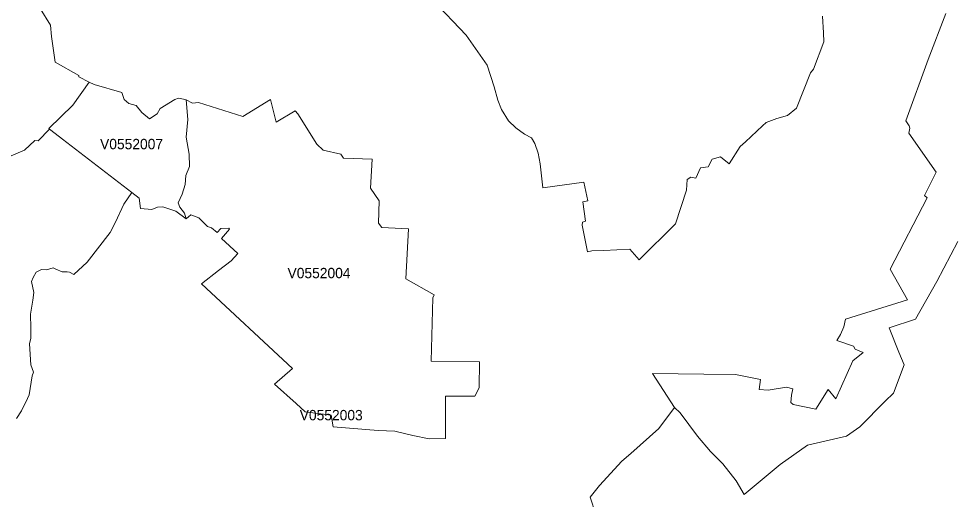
# Model space of a CAD drawing. Extents: x 369010 to 735936, y 6377141 to 6616555.
# Drawn here: x 482827 to 491852, y 6540480 to 6545132 of the extents above; entities that cross this region are included whole.
import ezdxf
from ezdxf.enums import TextEntityAlignment as Align

# ---------------------------------------------------------------- set-up
doc = ezdxf.new("R2010")
doc.units = 0
doc.header["$LTSCALE"] = 40
doc.layers.add('3', color=7, linetype='Continuous', lineweight=13)
doc.layers.add('4', color=7, linetype='Continuous')

msp = doc.modelspace()

# ---------------------------------------------------------------- linework, layer by layer
at = {"layer": '3'}
for points in [[(488297.05, 6543550.95), (487900.33, 6543494.35), (487873.52, 6543726.55), (487853.17, 6543829.83), (487820.4, 6543923.17), (487788.62, 6543978.12), (487720.93, 6544012.71), (487638.01, 6544075.27), (487566.51, 6544144.12), (487498.99, 6544251.37), (487464.56, 6544344.38), (487428.98, 6544470.99), (487360.13, 6544681.51), (487157.39, 6544970.65), (486832.17, 6545317.54)], [(486832.17, 6545317.54), (487157.39, 6544970.65), (487360.13, 6544681.51), (487428.98, 6544470.99), (487464.56, 6544344.38), (487498.99, 6544251.37), (487566.51, 6544144.12), (487638.01, 6544075.27), (487720.93, 6544012.71), (487788.62, 6543978.12), (487820.4, 6543923.17), (487853.17, 6543829.83), (487873.52, 6543726.55), (487900.33, 6543494.35), (488297.05, 6543550.95), (488332.8, 6543368.57), (488285.63, 6543358.31), (488312.6, 6543171.45), (488281.99, 6543163.84), (488280.83, 6543134.55), (488331.8, 6542875.53), (488373.84, 6542885.79), (488488.54, 6542888.28), (488742.09, 6542902.01), (488830.14, 6542797.41), (489183.82, 6543147.62), (489289.74, 6543473), (489293.88, 6543573.96), (489329.63, 6543596.96), (489380.6, 6543586.7), (489425.29, 6543688.82), (489499.1, 6543699.08), (489537.5, 6543773.06), (489619.09, 6543796.07), (489702.01, 6543725.89), (489808.59, 6543894.87), (489859.57, 6543939.56), (490024.08, 6544093.97), (490060.33, 6544125.58), (490162.28, 6544166.46), (490265.55, 6544194.6), (490352.28, 6544264.77), (490487.82, 6544606.37), (490518.44, 6544642.12), (490618.07, 6544908.09), (490615.59, 6544994.81), (490605.33, 6545154.36)], [(482983.71, 6543951.14), (483015.65, 6543949.82), (483126.7, 6544063.35), (483120.25, 6544068.48), (483349.97, 6544294.07), (483509.35, 6544518.66), (483408.39, 6544569.8), (483409.71, 6544581.22), (483179.5, 6544711.8), (483143.42, 6544959.56), (483135.8, 6545069.95), (483034.68, 6545231.32)], [(483034.68, 6545231.32), (483135.8, 6545069.95), (483143.42, 6544959.56), (483179.5, 6544711.8), (483409.71, 6544581.22), (483408.39, 6544569.8), (483509.35, 6544518.66), (483555.85, 6544494.33), (483823.64, 6544417.7), (483847.97, 6544349.01), (483891.33, 6544310.78), (483962.66, 6544291.58), (484020.09, 6544223.89), (484094.07, 6544162.66), (484168.05, 6544209.99), (484197.35, 6544262.29), (484337.86, 6544348.52), (484374.93, 6544362.59), (484422.1, 6544352.32), (484446.1, 6544345.87), (484510.15, 6544315.42), (484566.26, 6544321.71), (484996.9, 6544186.49), (485262.2, 6544349.84), (485318.31, 6544129.06), (485502.84, 6544241.11), (485527.17, 6544210.49), (485713.36, 6543917.05), (485774.27, 6543858.29), (485945.07, 6543819.9), (485970.56, 6543780.34), (486248.44, 6543772.23), (486230.56, 6543491.54), (486313.98, 6543370.22), (486309.01, 6543151.92), (486340.79, 6543111.21), (486599.64, 6543098.47), (486572.99, 6542614.2), (486847.23, 6542459.79), (486835.65, 6542429.17), (486819.26, 6541817.13), (487284.99, 6541811.01), (487282.51, 6541558.45), (487239.31, 6541478.68), (486956.13, 6541478.68), (486955.97, 6541068.89), (486800.39, 6541066.24), (486641.01, 6541098.18), (486468.06, 6541140.72), (486304.71, 6541147.17), (485868.94, 6541182.92), (485851.23, 6541295.3), (485598.67, 6541325.92), (485513.27, 6541407.35), (485302.58, 6541593.21), (485476.86, 6541744.97), (484597.21, 6542567.03), (484759.23, 6542693.48), (484883.03, 6542786.66)], [(488959.56, 6541697.64), (489456.07, 6541693.17), (489762.25, 6541689.2), (490005.54, 6541641.04), (489992.8, 6541544.05), (490078.2, 6541536.44), (490257.94, 6541565.73), (490319.17, 6541549.18), (490303.95, 6541487.95), (490298.49, 6541417.61), (490320.17, 6541398.41), (490539.79, 6541354.05), (490658.46, 6541541.74), (490733.76, 6541452.36), (490899.43, 6541821.11), (490997.74, 6541899.72), (490919.95, 6541932.82), (490903.57, 6541961.12), (490744.19, 6542018.55), (490779.77, 6542075.98), (490811.71, 6542148.64), (490826.94, 6542225.27), (491426.07, 6542411.79), (491258.91, 6542706.39), (491619.37, 6543397.7), (491592.56, 6543420.54), (491703.45, 6543646.45), (491440.46, 6544024.79), (491450.56, 6544073.28), (491444.27, 6544094.97), (491409.85, 6544142.3), (491628.97, 6544737.95), (491797.62, 6545182.66)], [(491797.62, 6545182.66), (491628.97, 6544737.95), (491409.85, 6544142.3), (491444.27, 6544094.97), (491450.56, 6544073.28), (491440.46, 6544024.79), (491703.45, 6543646.45), (491592.56, 6543420.54), (491619.37, 6543397.7), (491258.91, 6542706.39), (491426.07, 6542411.79), (490826.94, 6542225.27), (490811.71, 6542148.64), (490779.77, 6542075.98), (490744.19, 6542018.55), (490903.57, 6541961.12), (490919.95, 6541932.82), (490997.74, 6541899.72), (490899.43, 6541821.11), (490733.76, 6541452.36), (490658.46, 6541541.74), (490539.79, 6541354.05), (490320.17, 6541398.41), (490298.49, 6541417.61), (490303.95, 6541487.95), (490319.17, 6541549.18), (490257.94, 6541565.73), (490078.2, 6541536.44), (489992.8, 6541544.05), (490005.54, 6541641.04), (489762.25, 6541689.2), (489456.07, 6541693.17), (488959.56, 6541697.64), (489171.74, 6541370.44), (489229.17, 6541316.65), (489395, 6541091.9), (489522.44, 6540943.94), (489639.45, 6540825.43), (489769.54, 6540659.6), (489848.15, 6540526.7), (490194.55, 6540818.65), (490461.01, 6541005.17), (490838.69, 6541091.56), (490967.45, 6541180.94), (491211.41, 6541428.86), (491292.5, 6541509.13), (491396.61, 6541781.72), (491342.49, 6541904.52), (491249.8, 6542139.2), (491504.85, 6542223.94), (491709.9, 6542586.73), (491915.96, 6542974.01)], [(490605.33, 6545154.36), (490615.59, 6544994.81), (490618.07, 6544908.09), (490518.44, 6544642.12), (490487.82, 6544606.37), (490352.28, 6544264.77), (490265.55, 6544194.6), (490162.28, 6544166.46), (490060.33, 6544125.58), (490024.08, 6544093.97), (489859.57, 6543939.56), (489808.59, 6543894.87), (489702.01, 6543725.89), (489619.09, 6543796.07), (489537.5, 6543773.06), (489499.1, 6543699.08), (489425.29, 6543688.82), (489380.6, 6543586.7), (489329.63, 6543596.96), (489293.88, 6543573.96), (489289.74, 6543473), (489183.82, 6543147.62), (488830.14, 6542797.41), (488742.09, 6542902.01), (488488.54, 6542888.28), (488373.84, 6542885.79), (488331.8, 6542875.53), (488280.83, 6543134.55), (488281.99, 6543163.84), (488312.6, 6543171.45), (488285.63, 6543358.31), (488332.8, 6543368.57), (488297.05, 6543550.95)], [(482807.28, 6541261.7), (482854.45, 6541337.01), (482911.55, 6541456), (482926.94, 6541492.91), (482957.56, 6541674.14), (482968.98, 6541711.21), (482944.65, 6541782.71), (482932.57, 6541983.8), (482945.31, 6542038.74), (482945.31, 6542135.73), (482941.5, 6542273.59), (482963.02, 6542408.15), (482973.28, 6542480.97), (482951.6, 6542586.89), (482968.15, 6542626.45), (482994.96, 6542678.75), (483047.26, 6542702.91), (483096.75, 6542702.58), (483161.79, 6542719.13), (483186.12, 6542707.71), (483248.51, 6542680.9), (483295.68, 6542680.9), (483320.01, 6542677.09), (483360.72, 6542656.57), (483490.98, 6542774.08), (483711.76, 6543061.23), (483762.24, 6543163.67), (483845.15, 6543335.96), (483920.46, 6543450.82), (483126.7, 6544063.35), (483015.65, 6543949.82), (482983.71, 6543951.14), (482882.91, 6543859.29), (482500.43, 6543699.41)], [(482500.43, 6543699.41), (482882.91, 6543859.29), (482983.71, 6543951.14)], [(484883.03, 6542786.66), (484948.9, 6542859.97), (484790.84, 6543005.45), (484865.98, 6543093.5), (484859.69, 6543103.76), (484783.07, 6543101.28), (484746.16, 6543061.72), (484693.86, 6543108.89), (484653.48, 6543120.64), (484569.23, 6543203.56), (484493.93, 6543232.86), (484446.76, 6543195.95), (484345.97, 6543268.6), (484222.34, 6543310.81), (484168.88, 6543307.17), (484116.75, 6543285.49), (484007.02, 6543295.75), (483991.63, 6543395.21), (483920.46, 6543450.82), (483845.15, 6543335.96), (483762.24, 6543163.67), (483711.76, 6543061.23), (483490.98, 6542774.08), (483360.72, 6542656.57), (483320.01, 6542677.09), (483295.68, 6542680.9), (483248.51, 6542680.9), (483186.12, 6542707.71), (483161.79, 6542719.13), (483096.75, 6542702.58), (483047.26, 6542702.91), (482994.96, 6542678.75), (482968.15, 6542626.45), (482951.6, 6542586.89), (482973.28, 6542480.97), (482963.02, 6542408.15), (482941.5, 6542273.59), (482945.31, 6542135.73), (482945.31, 6542038.74), (482932.57, 6541983.8), (482944.65, 6541782.71), (482968.98, 6541711.21), (482957.56, 6541674.14), (482926.94, 6541492.91), (482911.55, 6541456), (482854.45, 6541337.01), (482807.28, 6541261.7)], [(491915.96, 6542974.01), (491709.9, 6542586.73), (491504.85, 6542223.94), (491249.8, 6542139.2), (491342.49, 6541904.52), (491396.61, 6541781.72), (491292.5, 6541509.13), (491211.41, 6541428.86), (490967.45, 6541180.94), (490838.69, 6541091.56), (490461.01, 6541005.17), (490194.55, 6540818.65), (489848.15, 6540526.7), (489769.54, 6540659.6), (489639.45, 6540825.43), (489522.44, 6540943.94), (489395, 6541091.9), (489229.17, 6541316.65), (489171.74, 6541370.44)], [(488466.36, 6540166.07), (488358.12, 6540501.38), (488446, 6540613.09), (488664.63, 6540850.43), (488749.2, 6540924.74), (489020.13, 6541165.88), (489171.74, 6541370.44), (488959.56, 6541697.64)], [(489171.74, 6541370.44), (489020.13, 6541165.88), (488749.2, 6540924.74), (488664.63, 6540850.43), (488446, 6540613.09), (488358.12, 6540501.38), (488466.36, 6540166.07)]]:
    msp.add_lwpolyline(points, dxfattribs=at)
for points in [[(483509.35, 6544518.66), (483349.97, 6544294.07), (483120.25, 6544068.48), (483126.7, 6544063.35), (483920.46, 6543450.82), (483991.63, 6543395.21), (484007.02, 6543295.75), (484116.75, 6543285.49), (484168.88, 6543307.17), (484222.34, 6543310.81), (484345.97, 6543268.6), (484446.76, 6543195.95), (484432.03, 6543248.58), (484387.35, 6543307.17), (484370.8, 6543348.05), (484409.03, 6543432.29), (484438.98, 6543527.29), (484444.11, 6543614.18), (484481.19, 6543700.9), (484476.06, 6543820.89), (484448.58, 6543986.06), (484462.65, 6544157.03), (484446.1, 6544345.87), (484422.1, 6544352.32), (484374.93, 6544362.59), (484337.86, 6544348.52), (484197.35, 6544262.29), (484168.05, 6544209.99), (484094.07, 6544162.66), (484020.09, 6544223.89), (483962.66, 6544291.58), (483891.33, 6544310.78), (483847.97, 6544349.01), (483823.64, 6544417.7), (483555.85, 6544494.33)], [(484446.1, 6544345.87), (484462.65, 6544157.03), (484448.58, 6543986.06), (484476.06, 6543820.89), (484481.19, 6543700.9), (484444.11, 6543614.18), (484438.98, 6543527.29), (484409.03, 6543432.29), (484370.8, 6543348.05), (484387.35, 6543307.17), (484432.03, 6543248.58), (484446.76, 6543195.95), (484493.93, 6543232.86), (484569.23, 6543203.56), (484653.48, 6543120.64), (484693.86, 6543108.89), (484746.16, 6543061.72), (484783.07, 6543101.28), (484859.69, 6543103.76), (484865.98, 6543093.5), (484790.84, 6543005.45), (484948.9, 6542859.97), (484883.03, 6542786.66), (484759.23, 6542693.48), (484597.21, 6542567.03), (485476.86, 6541744.97), (485302.58, 6541593.21), (485513.27, 6541407.35), (485598.67, 6541325.92), (485851.23, 6541295.3), (485868.94, 6541182.92), (486304.71, 6541147.17), (486468.06, 6541140.72), (486641.01, 6541098.18), (486800.39, 6541066.24), (486955.97, 6541068.89), (486956.13, 6541478.68), (487239.31, 6541478.68), (487282.51, 6541558.45), (487284.99, 6541811.01), (486819.26, 6541817.13), (486835.65, 6542429.17), (486847.23, 6542459.79), (486572.99, 6542614.2), (486599.64, 6543098.47), (486340.79, 6543111.21), (486309.01, 6543151.92), (486313.98, 6543370.22), (486230.56, 6543491.54), (486248.44, 6543772.23), (485970.56, 6543780.34), (485945.07, 6543819.9), (485774.27, 6543858.29), (485713.36, 6543917.05), (485527.17, 6544210.49), (485502.84, 6544241.11), (485318.31, 6544129.06), (485262.2, 6544349.84), (484996.9, 6544186.49), (484566.26, 6544321.71), (484510.15, 6544315.42)]]:
    msp.add_lwpolyline(points, close=True, dxfattribs=at)

# ---------------------------------------------------------------- texts
at = {"layer": '4'}
for s, p in [('V0552007', (483919.23, 6543868.39)), ('V0552004', (485733.16, 6542620)), ('V0552003', (485851.23, 6541245.3))]:
    msp.add_text(s, height=100, dxfattribs=at).set_placement(p, align=Align.CENTER)

doc.saveas('drawing.dxf')
